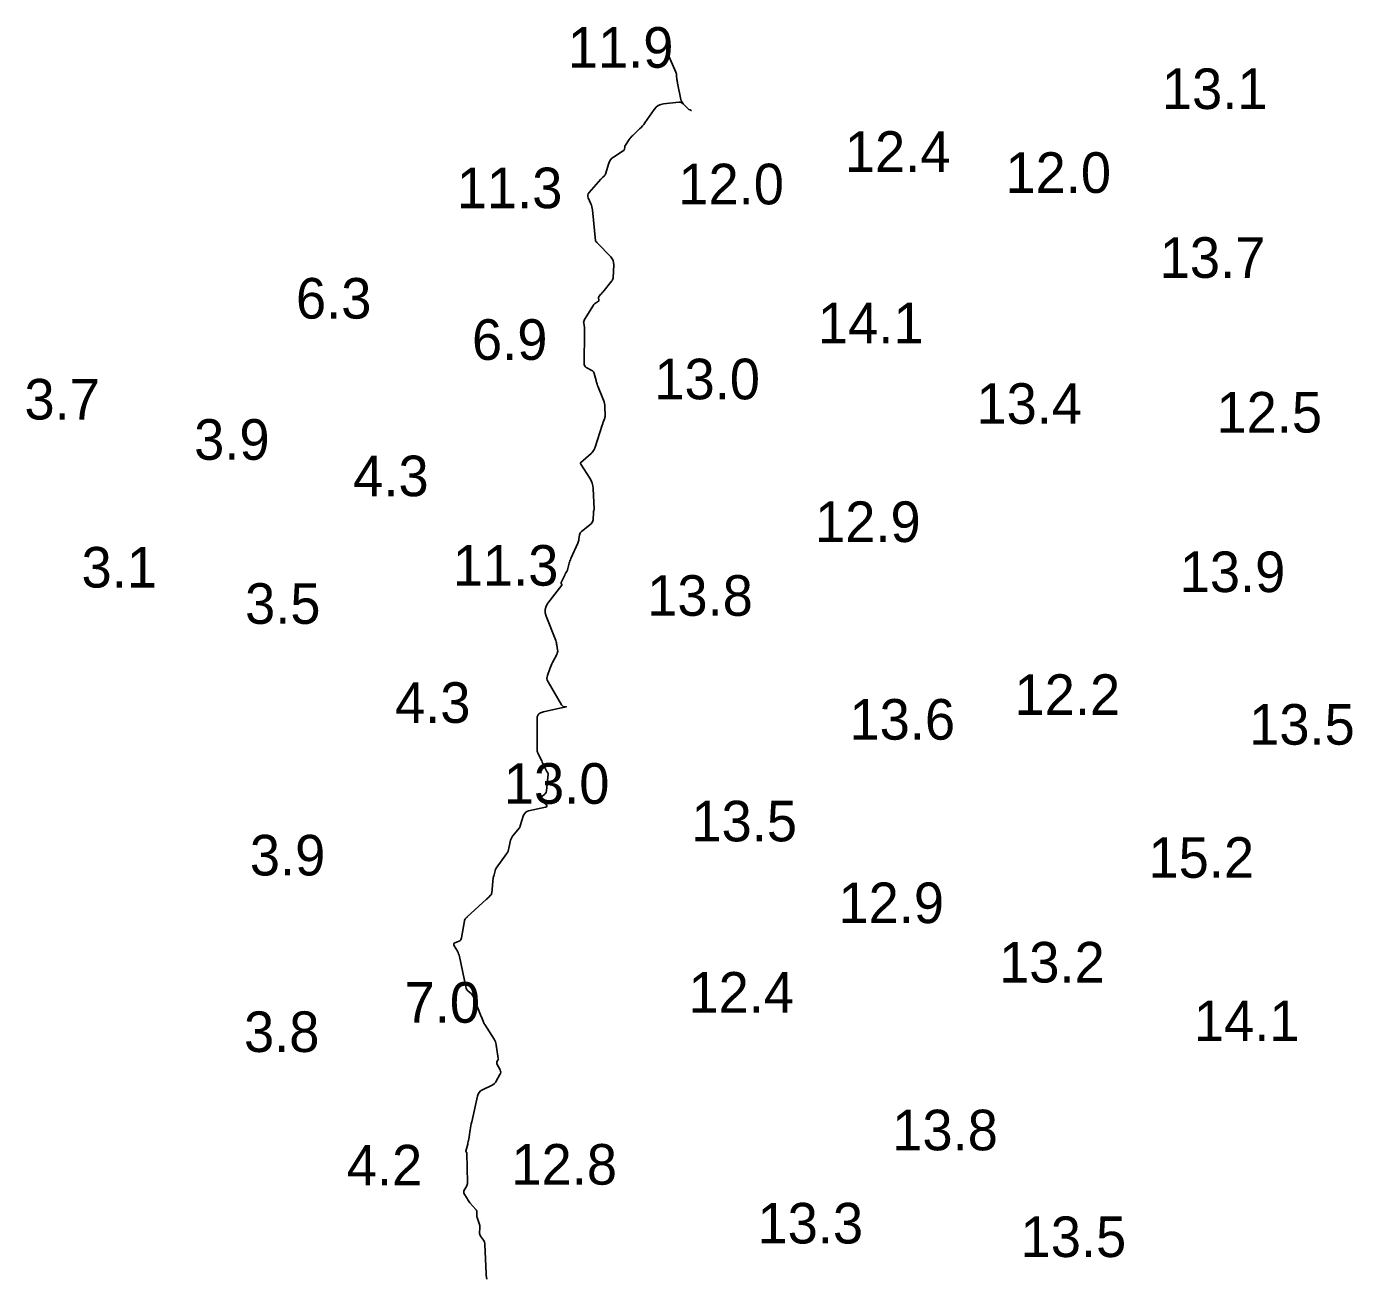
# Model space of a CAD drawing. Extents: x 815352 to 820877, y 582403 to 597439.
# Drawn here: x 816660 to 816823.3, y 597285.1 to 597439.2 of the extents above; entities that cross this region are included whole.
import ezdxf

# ---------------------------------------------------------------- set-up
doc = ezdxf.new("R2010")
doc.units = 0
doc.layers.add('V-CONT-EL12', color=7, linetype='Continuous')
doc.layers.add('V-TOPO-SOUN', color=7, linetype='Continuous')

msp = doc.modelspace()

# ---------------------------------------------------------------- linework, layer by layer
at = {"layer": 'V-CONT-EL12'}
for points in [[(816715.75, 597291.65), (816715.46, 597292.53), (816715.44, 597292.61), (816715.42, 597292.69), (816715.41, 597292.78), (816715.41, 597292.86), (816715.43, 597293.2), (816715.42, 597293.28), (816715.4, 597293.36), (816715.37, 597293.43), (816715.32, 597293.5), (816714.58, 597294.33), (816714.48, 597294.45), (816714.39, 597294.58), (816714.3, 597294.7), (816714.22, 597294.84), (816713.88, 597295.42), (816713.83, 597295.54), (816713.82, 597295.65), (816713.83, 597295.77), (816713.88, 597295.88), (816714.14, 597296.34), (816714.2, 597296.46), (816714.24, 597296.58), (816714.26, 597296.71), (816714.27, 597296.84), (816714.2, 597300.43), (816714.19, 597300.45), (816714.19, 597300.48), (816714.18, 597300.5), (816714.17, 597300.52), (816714.1, 597300.61), (816714.09, 597300.63), (816714.09, 597300.65), (816714.08, 597300.68), (816714.09, 597300.7), (816714.31, 597301.56), (816714.34, 597301.71), (816714.38, 597301.86), (816714.41, 597302.01), (816714.43, 597302.17), (816714.62, 597303.33), (816714.66, 597303.57), (816714.7, 597303.82), (816714.75, 597304.06), (816714.8, 597304.3), (816715.5, 597307.47), (816715.58, 597307.72), (816715.72, 597307.93), (816715.89, 597308.11), (816716.12, 597308.24), (816717.24, 597308.77), (816717.42, 597308.87), (816717.58, 597308.99), (816717.72, 597309.14), (816717.83, 597309.31), (816718.28, 597310.13), (816718.34, 597310.27), (816718.37, 597310.41), (816718.35, 597310.55), (816718.29, 597310.7), (816717.91, 597311.45), (816717.89, 597311.51), (816717.88, 597311.56), (816717.89, 597311.62), (816717.91, 597311.67), (816718.03, 597311.88), (816718.06, 597311.94), (816718.07, 597311.99), (816718.08, 597312.05), (816718.07, 597312.11), (816717.85, 597313.48), (816717.84, 597313.56), (816717.82, 597313.65), (816717.81, 597313.74), (816717.79, 597313.82), (816717.71, 597314.17), (816717.69, 597314.25), (816717.66, 597314.33), (816717.62, 597314.41), (816717.57, 597314.49), (816716.41, 597316.29), (816716.35, 597316.39), (816716.29, 597316.49), (816716.24, 597316.59), (816716.2, 597316.7), (816715.95, 597317.3), (816715.94, 597317.33), (816715.93, 597317.36), (816715.9, 597317.43), (816715.89, 597317.46), (816715.88, 597317.49), (816715.07, 597319.59), (816715.01, 597319.71), (816714.94, 597319.83), (816714.86, 597319.94), (816714.76, 597320.05), (816714.34, 597320.43), (816714.24, 597320.53), (816714.17, 597320.65), (816714.11, 597320.77), (816714.07, 597320.91), (816713.29, 597324.67), (816713.25, 597324.84), (816713.19, 597325.01), (816713.12, 597325.17), (816713.04, 597325.33), (816712.62, 597326), (816712.58, 597326.11), (816712.58, 597326.21), (816712.63, 597326.29), (816712.73, 597326.35), (816713.24, 597326.57), (816713.36, 597326.64), (816713.45, 597326.72), (816713.51, 597326.83), (816713.55, 597326.96), (816713.89, 597329.05), (816713.9, 597329.08), (816713.91, 597329.11), (816713.92, 597329.14), (816713.93, 597329.16), (816713.98, 597329.27), (816714, 597329.29), (816714.01, 597329.32), (816714.03, 597329.34), (816714.05, 597329.36), (816714.15, 597329.46), (816714.18, 597329.48), (816714.2, 597329.5), (816714.23, 597329.52), (816714.25, 597329.55), (816716.64, 597331.72), (816716.7, 597331.78), (816716.76, 597331.84), (816716.83, 597331.9), (816716.89, 597331.96), (816717.13, 597332.21), (816717.18, 597332.28), (816717.22, 597332.35), (816717.25, 597332.43), (816717.26, 597332.51), (816717.46, 597334.35), (816717.46, 597334.39), (816717.47, 597334.42), (816717.48, 597334.45), (816717.49, 597334.48), (816717.54, 597334.61), (816717.55, 597334.64), (816717.56, 597334.67), (816717.57, 597334.71), (816717.58, 597334.74), (816717.68, 597335.21), (816717.7, 597335.3), (816717.73, 597335.39), (816717.77, 597335.47), (816717.82, 597335.54), (816719.09, 597337.32), (816719.2, 597337.49), (816719.28, 597337.66), (816719.34, 597337.84), (816719.39, 597338.03), (816719.52, 597338.81), (816719.57, 597339), (816719.64, 597339.17), (816719.73, 597339.34), (816719.84, 597339.5), (816720.67, 597340.51), (816720.69, 597340.53), (816720.7, 597340.55), (816720.71, 597340.57), (816720.72, 597340.59), (816720.75, 597340.68), (816720.76, 597340.7), (816720.76, 597340.72), (816720.77, 597340.74), (816720.78, 597340.77), (816721.19, 597342.06), (816721.28, 597342.26), (816721.41, 597342.42), (816721.58, 597342.53), (816721.79, 597342.6), (816723.87, 597343.06), (816724.01, 597343.11), (816724.07, 597343.18), (816724.05, 597343.27), (816723.95, 597343.39), (816723.3, 597343.96), (816723.22, 597344.04), (816723.2, 597344.13), (816723.23, 597344.22), (816723.31, 597344.3), (816723.75, 597344.62), (816723.85, 597344.71), (816723.92, 597344.81), (816723.97, 597344.93), (816724, 597345.06), (816724.21, 597347.15), (816724.21, 597347.18), (816724.2, 597347.21), (816724.2, 597347.23), (816724.18, 597347.26), (816724.12, 597347.36), (816724.11, 597347.39), (816724.09, 597347.42), (816724.08, 597347.44), (816724.07, 597347.47), (816723.49, 597348.62), (816723.43, 597348.75), (816723.36, 597348.88), (816723.3, 597349.02), (816723.23, 597349.15), (816722.98, 597349.69), (816722.92, 597349.82), (816722.88, 597349.96), (816722.86, 597350.1), (816722.85, 597350.25), (816722.84, 597353.84), (816722.88, 597354.21), (816723.03, 597354.5), (816723.29, 597354.7), (816723.64, 597354.82), (816725.65, 597355.24), (816725.85, 597355.28), (816726.05, 597355.33), (816726.25, 597355.38), (816726.44, 597355.43), (816726.26, 597355.41), (816726.1, 597355.44), (816725.96, 597355.53), (816725.85, 597355.67), (816724.2, 597358.52), (816724.11, 597358.71), (816724.07, 597358.9), (816724.08, 597359.1), (816724.13, 597359.3), (816724.41, 597360.11), (816724.49, 597360.31), (816724.57, 597360.51), (816724.66, 597360.71), (816724.76, 597360.9), (816725.29, 597361.89), (816725.34, 597362.02), (816725.38, 597362.16), (816725.39, 597362.29), (816725.38, 597362.44), (816725.29, 597363.02), (816725.26, 597363.16), (816725.23, 597363.31), (816725.19, 597363.45), (816725.14, 597363.58), (816723.96, 597366.58), (816723.85, 597367.01), (816723.85, 597367.43), (816723.96, 597367.83), (816724.19, 597368.21), (816725.88, 597370.41), (816725.89, 597370.44), (816725.9, 597370.46), (816725.9, 597370.49), (816725.89, 597370.51), (816725.83, 597370.62), (816725.82, 597370.65), (816725.82, 597370.67), (816725.82, 597370.7), (816725.83, 597370.73), (816726.25, 597371.65), (816726.28, 597371.71), (816726.31, 597371.76), (816726.34, 597371.82), (816726.37, 597371.87), (816726.5, 597372.08), (816726.53, 597372.14), (816726.55, 597372.19), (816726.58, 597372.25), (816726.59, 597372.31), (816726.81, 597373.11), (816726.85, 597373.26), (816726.9, 597373.41), (816726.96, 597373.55), (816727.02, 597373.7), (816727.86, 597375.6), (816727.91, 597375.72), (816727.95, 597375.84), (816727.98, 597375.97), (816728, 597376.09), (816728.08, 597376.61), (816728.11, 597376.74), (816728.16, 597376.85), (816728.23, 597376.95), (816728.32, 597377.04), (816729.5, 597377.97), (816729.6, 597378.08), (816729.68, 597378.2), (816729.73, 597378.33), (816729.75, 597378.48), (816729.78, 597379.35), (816729.78, 597379.38), (816729.78, 597379.42), (816729.79, 597379.45), (816729.8, 597379.49), (816729.84, 597379.62), (816729.85, 597379.66), (816729.86, 597379.69), (816729.86, 597379.73), (816729.86, 597379.76), (816729.77, 597382.32), (816729.73, 597382.66), (816729.65, 597382.98), (816729.53, 597383.3), (816729.36, 597383.59), (816728.23, 597385.32), (816728.22, 597385.33), (816728.21, 597385.34), (816728.21, 597385.36), (816728.2, 597385.37), (816728.18, 597385.42), (816728.17, 597385.44), (816728.17, 597385.45), (816728.18, 597385.46), (816728.19, 597385.47), (816729.5, 597386.63), (816729.56, 597386.69), (816729.61, 597386.74), (816729.66, 597386.81), (816729.7, 597386.87), (816729.88, 597387.13), (816729.92, 597387.2), (816729.95, 597387.27), (816729.98, 597387.34), (816730.01, 597387.41), (816730.86, 597390.12), (816730.89, 597390.22), (816730.93, 597390.32), (816730.96, 597390.41), (816731, 597390.51), (816731.15, 597390.89), (816731.18, 597390.99), (816731.21, 597391.09), (816731.22, 597391.19), (816731.22, 597391.29), (816731.21, 597392.38), (816731.2, 597392.59), (816731.17, 597392.8), (816731.12, 597393), (816731.05, 597393.2), (816730.33, 597394.94), (816730.31, 597394.99), (816730.29, 597395.05), (816730.27, 597395.11), (816730.25, 597395.17), (816730.18, 597395.4), (816730.16, 597395.46), (816730.14, 597395.52), (816730.12, 597395.58), (816730.11, 597395.64), (816729.89, 597396.49), (816729.84, 597396.61), (816729.78, 597396.71), (816729.69, 597396.8), (816729.58, 597396.86), (816728.97, 597397.17), (816728.92, 597397.19), (816728.88, 597397.22), (816728.85, 597397.26), (816728.82, 597397.31), (816728.65, 597397.57), (816728.64, 597397.58), (816728.64, 597397.58), (816728.64, 597397.59), (816728.64, 597397.59), (816728.64, 597397.61), (816728.64, 597397.62), (816728.63, 597397.62), (816728.63, 597397.63), (816728.63, 597397.63), (816728.71, 597401.66), (816728.71, 597401.78), (816728.7, 597401.91), (816728.69, 597402.04), (816728.67, 597402.16), (816728.59, 597402.67), (816728.58, 597402.79), (816728.59, 597402.91), (816728.63, 597403.02), (816728.69, 597403.13), (816729.79, 597404.9), (816729.84, 597404.97), (816729.9, 597405.04), (816729.96, 597405.1), (816730.04, 597405.15), (816730.4, 597405.39), (816730.44, 597405.43), (816730.47, 597405.46), (816730.48, 597405.51), (816730.47, 597405.56), (816730.42, 597405.77), (816730.42, 597405.82), (816730.42, 597405.87), (816730.44, 597405.92), (816730.47, 597405.96), (816730.72, 597406.26), (816730.78, 597406.32), (816730.83, 597406.38), (816730.88, 597406.45), (816730.93, 597406.51), (816732.07, 597407.91), (816732.09, 597407.94), (816732.11, 597407.96), (816732.13, 597407.99), (816732.14, 597408.02), (816732.19, 597408.14), (816732.21, 597408.17), (816732.21, 597408.2), (816732.22, 597408.24), (816732.22, 597408.27), (816732.29, 597409.88), (816732.28, 597410.15), (816732.21, 597410.4), (816732.09, 597410.63), (816731.93, 597410.84), (816730.3, 597412.53), (816730.28, 597412.55), (816730.26, 597412.58), (816730.24, 597412.6), (816730.22, 597412.62), (816730.11, 597412.74), (816730.09, 597412.76), (816730.06, 597412.8), (816730.05, 597412.81), (816730.04, 597412.82), (816730.04, 597412.83), (816730.04, 597412.84), (816729.66, 597416.64), (816729.63, 597416.83), (816729.59, 597417.02), (816729.54, 597417.21), (816729.47, 597417.39), (816729.16, 597418.11), (816729.11, 597418.29), (816729.11, 597418.46), (816729.16, 597418.62), (816729.26, 597418.77), (816730.7, 597420.42), (816730.75, 597420.48), (816730.8, 597420.53), (816730.85, 597420.58), (816730.9, 597420.62), (816731.11, 597420.81), (816731.16, 597420.86), (816731.2, 597420.92), (816731.23, 597420.98), (816731.26, 597421.04), (816731.68, 597422.38), (816731.78, 597422.61), (816731.91, 597422.82), (816732.07, 597423), (816732.27, 597423.15), (816733.47, 597423.92), (816733.52, 597423.96), (816733.56, 597424), (816733.58, 597424.06), (816733.6, 597424.12), (816733.64, 597424.38), (816733.65, 597424.44), (816733.67, 597424.5), (816733.7, 597424.56), (816733.73, 597424.62), (816734.21, 597425.32), (816734.31, 597425.46), (816734.41, 597425.58), (816734.52, 597425.71), (816734.64, 597425.82), (816735.48, 597426.63), (816735.66, 597426.8), (816735.83, 597426.99), (816735.98, 597427.18), (816736.13, 597427.38), (816737.28, 597429.03), (816737.51, 597429.3), (816737.78, 597429.5), (816738.08, 597429.63), (816738.43, 597429.71), (816740.3, 597429.9), (816740.45, 597429.9), (816740.6, 597429.86), (816740.73, 597429.8), (816740.85, 597429.7), (816741.31, 597429.24), (816741.43, 597429.13), (816741.56, 597429.03), (816741.69, 597428.95), (816741.83, 597428.87), (816741.69, 597428.95), (816741.56, 597429.03), (816741.43, 597429.13), (816741.31, 597429.24), (816740.85, 597429.7), (816740.75, 597429.82), (816740.66, 597429.95), (816740.6, 597430.09), (816740.56, 597430.25), (816740.15, 597432.24), (816740.13, 597432.36), (816740.11, 597432.47), (816740.1, 597432.59), (816740.08, 597432.7), (816740.04, 597433.16), (816740.03, 597433.27), (816740.01, 597433.39), (816739.97, 597433.49), (816739.93, 597433.6), (816738.94, 597435.86)], [(816716.65, 597284.9), (816716.62, 597285.14), (816716.59, 597285.39), (816716.58, 597285.63), (816716.43, 597289.18), (816716.41, 597289.32), (816716.38, 597289.46), (816716.32, 597289.58), (816716.25, 597289.71), (816715.89, 597290.21), (816715.83, 597290.32), (816715.79, 597290.43), (816715.77, 597290.55), (816715.77, 597290.67), (816715.8, 597291.16), (816715.81, 597291.29), (816715.8, 597291.41), (816715.78, 597291.53), (816715.75, 597291.65)]]:
    msp.add_lwpolyline(points, dxfattribs=at)

# ---------------------------------------------------------------- texts
at = {"layer": 'V-TOPO-SOUN'}
for s, p in [('11.9 ', (816726.63, 597434.16)), ('13.1 ', (816799.8, 597429.07)), ('12.4 ', (816760.75, 597421.33)), ('12.0 ', (816780.53, 597418.74)), ('11.3 ', (816712.95, 597416.85)), ('12.0 ', (816740.24, 597417.33)), ('13.7 ', (816799.53, 597408.27)), ('6.3', (816693.15, 597403.25)), ('14.1 ', (816757.44, 597400.2)), ('6.9', (816714.83, 597398.17)), ('13.0 ', (816737.29, 597393.31)), ('3.7', (816659.71, 597390.82)), ('13.4 ', (816776.96, 597390.29)), ('12.5 ', (816806.52, 597389.21)), ('3.9', (816680.61, 597385.86)), ('4.3', (816700.2, 597381.37)), ('12.9 ', (816757.08, 597375.73)), ('3.1', (816666.74, 597370.12)), ('11.3 ', (816712.46, 597370.35)), ('13.9 ', (816801.99, 597369.56)), ('3.5', (816686.88, 597365.65)), ('13.8 ', (816736.41, 597366.64)), ('12.2 ', (816781.65, 597354.43)), ('4.3', (816705.35, 597353.45)), ('13.6 ', (816761.32, 597351.38)), ('13.5 ', (816810.55, 597350.76)), ('13.0 ', (816718.75, 597343.48)), ('13.5 ', (816741.85, 597338.85)), ('3.9', (816687.47, 597334.65)), ('15.2 ', (816798.15, 597334.36)), ('12.9 ', (816759.96, 597328.78)), ('13.2 ', (816779.75, 597321.46)), ('12.4 ', (816741.49, 597317.75)), ('7.0', (816706.53, 597316.51)), ('3.8', (816686.75, 597312.9)), ('14.1 ', (816803.74, 597314.24)), ('13.8 ', (816766.59, 597300.79)), ('12.8 ', (816719.68, 597296.56)), ('4.2', (816699.41, 597296.46)), ('13.3 ', (816749.99, 597289.31)), ('13.5 ', (816782.4, 597287.64))]:
    msp.add_text(s, height=5, dxfattribs=at).set_placement(p)

doc.saveas('drawing.dxf')
